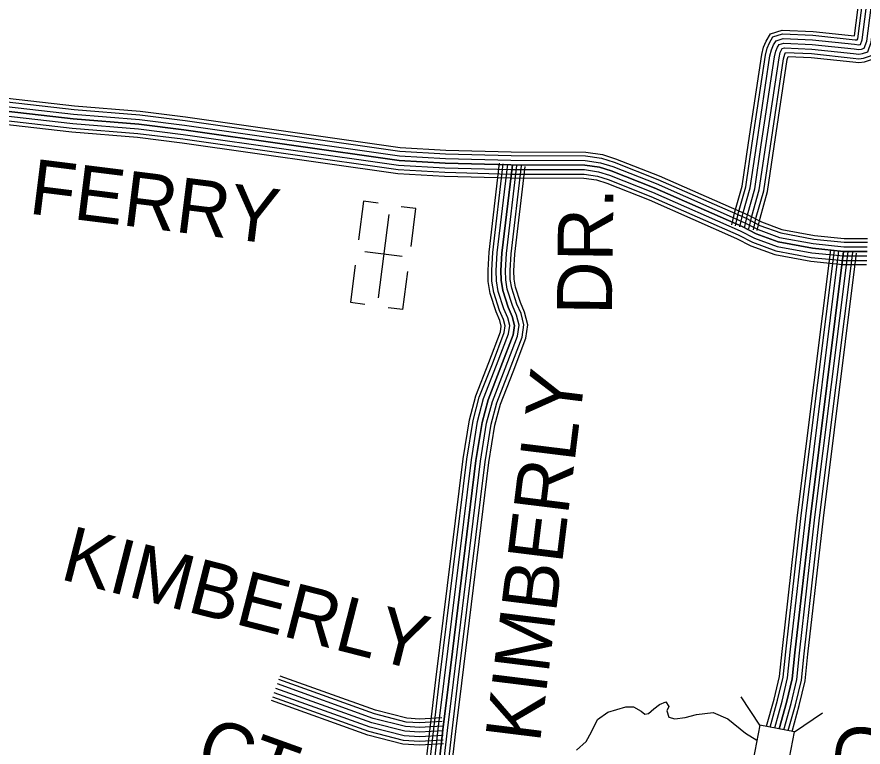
# Model space of a CAD drawing. Extents: x 1788175 to 1969470, y 584502 to 738744.
# Drawn here: x 1828747 to 1834430, y 645120 to 650019 of the extents above; entities that cross this region are included whole.
import ezdxf

# ---------------------------------------------------------------- set-up
doc = ezdxf.new("R2010")
doc.units = 0
for name, color, linetype in [('DESIGN - ROW - Right-of-Way and Easement Labels', 7, 'Continuous'), ('DESIGN - TRANSPORTATION - Text', 7, 'Continuous'), ('DESIGN - UTILITIES - Cable (Underground) with Text', 7, 'Continuous'), ('SURVEY - CONTOURS - Index with Text', 7, 'Continuous'), ('SURVEY - DRAINAGE - Storm Sewer', 7, 'Continuous'), ('SURVEY - TRANSPORTATION - Roads', 7, 'Continuous')]:
    doc.layers.add(name, color=color, linetype=linetype)

msp = doc.modelspace()

# ---------------------------------------------------------------- linework, layer by layer
at = {"layer": 'DESIGN - TRANSPORTATION - Text'}
msp.add_lwpolyline([(1832504, 645098), (1832569.2, 645156.9), (1832606.3, 645221.4), (1832647.2, 645304), (1832714.5, 645352.9), (1832835.8, 645390.6), (1832887.8, 645389.3), (1832940, 645360), (1832964.3, 645340.4), (1832988.2, 645344.7), (1833023.7, 645375.2), (1833063.3, 645405.7), (1833105, 645424.3), (1833125.4, 645392.6), (1833111.8, 645362.4), (1833124.3, 645320.6), (1833166.4, 645309.2), (1833234.1, 645318.1), (1833311.8, 645339.2), (1833423.4, 645350.8), (1833521.8, 645308.2), (1833638.9, 645213.8), (1833716.4, 645165.6)], dxfattribs=at)
at = {"layer": 'DESIGN - UTILITIES - Cable (Underground) with Text'}
for p, q in [((1831073.7, 648782.3), (1831040.4, 648523.5)), ((1831172.5, 648769.5), (1831074.3, 648782.2)), ((1831426.6, 648732.9), (1831327.7, 648745.6)), ((1831393.8, 648478.3), (1831426.5, 648732.9)), ((1831334.7, 648410.9), (1831083.2, 648443.2)), ((1831018.7, 648354), (1830986.6, 648104.6)), ((1831339.5, 648055.3), (1831372.4, 648311.3)), ((1830986.8, 648104.6), (1831084.2, 648092.1)), ((1831339.3, 648055.3), (1831240.6, 648068))]:
    msp.add_line(p, q, dxfattribs=at)
msp.add_lwpolyline([(1831244.5, 648692.4), (1831172.8, 648133.9)], dxfattribs=at)
at = {"layer": 'SURVEY - CONTOURS - Index with Text'}
for points in [[(1833548.3, 648623.4), (1833568.4, 648712.1), (1833617.2, 648883.6), (1833660.5, 649174.6), (1833749.5, 649767.8), (1833761.5, 649816.1), (1833778.1, 649856.3), (1833808, 649905.6), (1833885.6, 649931.1), (1834093.9, 649920.8), (1834371.3, 649891.2), (1834619.1, 651814.9), (1834703.9, 652517.5)], [(1833572.5, 648617.9), (1833592.3, 648706), (1833641.4, 648878.4), (1833685, 649171), (1833773.8, 649762.9), (1833785.1, 649808.4), (1833800.3, 649845.2), (1833824.4, 649885), (1833888.9, 649906.2), (1834092, 649896.1), (1834375.9, 649865.9), (1834390.9, 649864.2), (1834393.7, 649872), (1834643.6, 651811.8), (1834728.4, 652514.5)], [(1833602.7, 648611.1), (1833622.4, 648698.3), (1833671.8, 648871.9), (1833715.6, 649166.4), (1833804.2, 649756.9), (1833814.6, 649798.7), (1833828, 649831.1), (1833845, 649859.1), (1833893.1, 649874.9), (1834089.6, 649865.2), (1834372.5, 649835.1), (1834400.9, 649831.9), (1834412, 649833.3), (1834412.8, 649833.6), (1834424, 649864.7), (1834674.3, 651808), (1834759.2, 652510.8)], [(1833632.9, 648604.3), (1833652.4, 648690.7), (1833702.1, 648865.3), (1833746.3, 649161.8), (1833834.6, 649750.8), (1833844.1, 649788.9), (1833855.7, 649817.1), (1833865.5, 649833.2), (1833897.3, 649843.7), (1834087.2, 649834.3), (1834369.2, 649804.2), (1834401.1, 649800.7), (1834419.1, 649802.9), (1834437, 649809.2), (1834454.3, 649857.4), (1834705.1, 651804.2), (1834790, 652507.1)], [(1833632.9, 648604.3), (1833652.4, 648690.7), (1833702.1, 648865.3), (1833746.3, 649161.8), (1833834.6, 649750.8), (1833844.1, 649788.9), (1833855.7, 649817.1), (1833865.5, 649833.2), (1833897.3, 649843.7), (1834087.2, 649834.3), (1834369.2, 649804.2), (1834401.1, 649800.7), (1834419.1, 649802.9), (1834437, 649809.2), (1834454.3, 649857.4), (1834705.1, 651804.2), (1834790, 652507.1)], [(1833663.2, 648597.5), (1833682.5, 648683), (1833732.5, 648858.8), (1833776.9, 649157.2), (1833865.1, 649744.8), (1833873.7, 649779.2), (1833883.5, 649803.1), (1833886.1, 649807.3), (1833901.6, 649812.4), (1834084.8, 649803.4), (1834365.8, 649773.4), (1834401.4, 649769.5), (1834426.2, 649772.6), (1834461.2, 649784.8), (1834484.7, 649850.1), (1834735.9, 651800.3), (1834820.8, 652503.4)], [(1833693.4, 648590.6), (1833712.5, 648675.4), (1833762.9, 648852.2), (1833807.6, 649152.6), (1833895.5, 649738.7), (1833903.2, 649769.5), (1833908, 649781.1), (1834082.4, 649772.5), (1834362.4, 649742.6), (1834401.6, 649738.3), (1834433.3, 649742.2), (1834485.3, 649760.4), (1834515, 649842.8), (1834766.6, 651796.5), (1834851.5, 652499.6)], [(1833718.5, 648585), (1833737.5, 648669), (1833788.1, 648846.8), (1833833, 649148.8), (1833920.8, 649733.7), (1833925.9, 649754.4), (1834080.4, 649746.8), (1834359.7, 649717), (1834401.8, 649712.4), (1834439.2, 649717.1), (1834505.4, 649740.1), (1834540.1, 649836.7), (1834792.1, 651793.3), (1834877.1, 652496.6)], [(1823307.3, 649994.4), (1824064.8, 649891.9), (1824637.7, 649808.2), (1825512.8, 649726.7), (1827008.3, 649639.5), (1827524, 649580.5), (1829131, 649397.1), (1829573.1, 649361.2), (1829877, 649323.2), (1831319.4, 649117.7), (1831625.6, 649100.2), (1832065.4, 649088.4), (1832566.5, 649087.4), (1832673.9, 649071.3), (1832758.8, 649044.3), (1833050.9, 648929.1), (1833644.2, 648668.2), (1833736.9, 648620.5), (1833876.8, 648569.7), (1834099.5, 648528.3), (1834301.7, 648507.8), (1834458.8, 648508)], [(1823311.4, 650018.8), (1824068.2, 649916.4), (1824640.7, 649832.7), (1825514.7, 649751.3), (1827010.5, 649664.1), (1827526.8, 649605), (1829133.4, 649421.7), (1829575.6, 649385.8), (1829880.3, 649347.7), (1831321.9, 649142.3), (1831626.7, 649124.9), (1832065.8, 649113.1), (1832568.3, 649112.1), (1832679.5, 649095.5), (1832767.1, 649067.6), (1833060.4, 648952), (1833654.8, 648690.5), (1833746.8, 648643.2), (1833883.3, 648593.6), (1834103, 648552.8), (1834302.9, 648532.5), (1834459.8, 648532.7)], [(1823302.3, 649963.8), (1824060.5, 649861.2), (1824634.1, 649777.4), (1825510.5, 649695.8), (1827005.7, 649608.6), (1827520.5, 649549.7), (1829128, 649366.2), (1829569.9, 649330.4), (1829872.9, 649292.5), (1831316.3, 649086.8), (1831624.3, 649069.3), (1832065, 649057.4), (1832564.1, 649056.4), (1832666.9, 649041), (1832748.4, 649015.1), (1833039, 648900.5), (1833630.8, 648640.2), (1833724.4, 648592), (1833868.6, 648539.7), (1834095, 648497.6), (1834300.2, 648476.8), (1834457.6, 648477)], [(1823292.5, 649902.6), (1824051.8, 649799.8), (1824626.7, 649715.8), (1825505.8, 649633.9), (1827000.3, 649546.8), (1827513.5, 649488.1), (1829121.9, 649304.5), (1829563.6, 649268.7), (1829864.7, 649231), (1831310.2, 649025.1), (1831621.7, 649007.3), (1832064.1, 648995.4), (1832559.5, 648994.4), (1832652.8, 648980.4), (1832727.6, 648956.6), (1833015.1, 648843.3), (1833604.1, 648584.2), (1833699.5, 648535.1), (1833852.3, 648479.6), (1834086.2, 648436.2), (1834297.1, 648414.8), (1834455.1, 648415)], [(1823296.7, 649933.3), (1824056.2, 649830.5), (1824630.4, 649746.6), (1825508.1, 649664.8), (1827003, 649577.7), (1827517, 649518.9), (1829124.9, 649335.4), (1829566.7, 649299.5), (1829868.8, 649261.7), (1831313.3, 649056), (1831623, 649038.3), (1832064.5, 649026.4), (1832561.8, 649025.4), (1832659.8, 649010.7), (1832738, 648985.8), (1833027.1, 648871.9), (1833617.5, 648612.2), (1833712, 648563.6), (1833860.4, 648509.6), (1834090.6, 648466.9), (1834298.6, 648445.8), (1834456.4, 648446)], [(1834456.4, 648446), (1834298.6, 648445.8), (1834090.6, 648466.9), (1833860.4, 648509.6), (1833712, 648563.6), (1833617.5, 648612.2), (1833027.1, 648871.9), (1832738, 648985.8), (1832659.8, 649010.7), (1832561.8, 649025.4), (1832064.5, 649026.4), (1831623, 649038.3), (1831313.3, 649056), (1829868.8, 649261.7), (1829566.7, 649299.5), (1829124.9, 649335.4), (1827517, 649518.9), (1827003, 649577.7), (1825508.1, 649664.8), (1824630.4, 649746.6), (1824056.2, 649830.5), (1823298.3, 649933.1)], [(1823282.8, 649846.6), (1824043.9, 649743.7), (1824620, 649659.5), (1825501.5, 649577.4), (1826995.5, 649490.3), (1827507, 649431.7), (1829116.4, 649248), (1829557.8, 649212.3), (1829857.1, 649174.8), (1831304.6, 648968.6), (1831619.4, 648950.6), (1832063.2, 648938.7), (1832555.2, 648937.7), (1832639.9, 648925), (1832708.6, 648903.1), (1832993.3, 648790.9), (1833579.7, 648533), (1833676.8, 648483), (1833837.3, 648424.7), (1834078.2, 648380), (1834294.2, 648358.1), (1834452.9, 648358.3)], [(1823288.3, 649871.8), (1824047.5, 649769.2), (1824623, 649685), (1825503.4, 649603), (1826997.7, 649515.9), (1827510, 649457.3), (1829118.9, 649273.6), (1829560.4, 649237.8), (1829860.6, 649200.3), (1831307.1, 648994.2), (1831620.4, 648976.3), (1832063.6, 648964.4), (1832557.1, 648963.4), (1832645.8, 648950.1), (1832717.2, 648927.4), (1833003.2, 648814.7), (1833590.8, 648556.2), (1833687.1, 648506.6), (1833844.1, 648449.6), (1834081.8, 648405.4), (1834295.5, 648383.8), (1834453.9, 648384)], [(1833781.1, 645259.1), (1833831.9, 645441.3), (1833868.1, 645592.6), (1833885.3, 645761.6), (1833989.6, 646675.6), (1834212.2, 648456.6)], [(1833805.4, 645254.3), (1833855.8, 645435.1), (1833892.5, 645588.5), (1833909.9, 645758.9), (1834014.1, 646672.7), (1834236.7, 648453.5)], [(1833835.9, 645248.3), (1833885.8, 645427.4), (1833923.1, 645583.3), (1833940.7, 645755.6), (1834044.9, 646669), (1834267.5, 648449.7)], [(1833866.4, 645242.3), (1833915.8, 645419.6), (1833953.8, 645578.1), (1833971.5, 645752.2), (1834075.7, 646665.3), (1834298.2, 648445.8)], [(1834298.2, 648445.8), (1834075.7, 646665.3), (1833971.5, 645752.2), (1833953.8, 645578.1), (1833915.8, 645419.6), (1833866.4, 645242.3)], [(1833896.9, 645236.3), (1833945.9, 645411.8), (1833984.4, 645572.9), (1834002.3, 645748.9), (1834106.5, 646661.7), (1834329, 648442)], [(1833927.4, 645230.3), (1833975.9, 645404.1), (1834015, 645567.7), (1834033.1, 645745.6), (1834137.3, 646658), (1834359.7, 648438.1)], [(1833952.7, 645225.3), (1834000.8, 645397.6), (1834040.4, 645563.3), (1834058.7, 645742.8), (1834162.8, 646654.9), (1834385.3, 648434.9)]]:
    msp.add_lwpolyline(points, dxfattribs=at)
at = {"layer": 'SURVEY - DRAINAGE - Storm Sewer'}
for p, q in [((1833736.5, 645267.8), (1833609.9, 645456.4)), ((1833969.6, 645221.9), (1834158.2, 645348.5))]:
    msp.add_line(p, q, dxfattribs=at)
msp.add_lwpolyline([(1833736.5, 645267.8), (1833690.6, 645034.7), (1833923.8, 644988.8), (1833969.6, 645221.9)], close=True, dxfattribs=at)
at = {"layer": 'SURVEY - TRANSPORTATION - Roads'}
for points in [[(1831260.9, 643965.3), (1831393.9, 644448.7), (1831471.7, 644807.1), (1831521.5, 645245.7), (1831561.4, 645570.5), (1831744.3, 647054), (1831785.9, 647316.4), (1831828.4, 647476), (1831917, 647701.2), (1831994.6, 647906.8), (1832000, 647944.8), (1831991.1, 647981.1), (1831965.6, 648039.6), (1831924.8, 648163.4), (1831911.9, 648244.4), (1831910.9, 648319.6), (1831917.7, 648441.3), (1831988.2, 649036.6)], [(1831284.8, 643958.8), (1831417.9, 644442.8), (1831496.1, 644803.1), (1831546.1, 645242.8), (1831585.9, 645567.5), (1831768.8, 647050.6), (1831810.2, 647311.2), (1831851.9, 647468.3), (1831940.1, 647692.3), (1832018.7, 647900.6), (1832025.2, 647946), (1832014.6, 647989), (1831988.8, 648048.4), (1831948.9, 648169.3), (1831936.6, 648246.5), (1831935.6, 648319.1), (1831942.4, 648439.2), (1832012.8, 649033.7)], [(1831314.6, 643950.6), (1831448, 644435.4), (1831526.7, 644798), (1831576.8, 645239.1), (1831616.7, 645563.7), (1831799.5, 647046.2), (1831840.5, 647304.8), (1831881.4, 647458.6), (1831969, 647681.2), (1832048.9, 647892.8), (1832056.7, 647947.6), (1832044, 647999), (1832017.8, 648059.5), (1831979.1, 648176.6), (1831967.5, 648249.1), (1831966.7, 648318.4), (1831973.3, 648436.5), (1832043.6, 649030)], [(1832074.4, 649026.4), (1832004.2, 648433.8), (1831997.7, 648317.8), (1831998.5, 648251.8), (1832009.4, 648184), (1832046.8, 648070.5), (1832073.5, 648008.9), (1832088.2, 647949.2), (1832079.1, 647885.1), (1831997.9, 647670), (1831910.9, 647448.9), (1831870.9, 647298.4), (1831830.2, 647041.9), (1831647.4, 645559.9), (1831607.6, 645235.5), (1831557.4, 644793), (1831478.1, 644428), (1831344.5, 643942.3)], [(1831344.5, 643942.3), (1831478.1, 644428), (1831557.4, 644793), (1831607.6, 645235.5), (1831647.4, 645559.9), (1831830.2, 647041.9), (1831870.9, 647298.4), (1831910.9, 647448.9), (1831997.9, 647670), (1832079.1, 647885.1), (1832088.2, 647949.2), (1832073.5, 648008.9), (1832046.8, 648070.5), (1832009.4, 648184), (1831998.5, 648251.8), (1831997.7, 648317.8), (1832004.2, 648433.8), (1832074.4, 649026.4)], [(1831374.4, 643934.1), (1831508.3, 644420.6), (1831588, 644787.9), (1831638.4, 645231.9), (1831678.2, 645556.2), (1831860.9, 647037.6), (1831901.3, 647292), (1831940.4, 647439.2), (1832026.9, 647658.9), (1832109.3, 647877.3), (1832119.8, 647950.7), (1832103, 648018.9), (1832075.8, 648081.6), (1832039.6, 648191.3), (1832029.5, 648254.5), (1832028.7, 648317.1), (1832035.1, 648431.1), (1832105.1, 649022.8)], [(1831404.3, 643925.9), (1831538.4, 644413.2), (1831618.6, 644782.9), (1831669.2, 645228.2), (1831709, 645552.4), (1831891.6, 647033.3), (1831931.6, 647285.5), (1831969.9, 647429.5), (1832055.8, 647647.7), (1832139.5, 647869.5), (1832151.3, 647952.3), (1832132.5, 648028.8), (1832104.8, 648092.6), (1832069.8, 648198.7), (1832060.4, 648257.1), (1832059.7, 648316.4), (1832066, 648428.4), (1832135.9, 649019.1)], [(1831429.1, 643919.1), (1831563.3, 644407.1), (1831644, 644778.7), (1831694.7, 645225.2), (1831734.5, 645549.2), (1831917.1, 647029.7), (1831956.8, 647280.2), (1831994.4, 647421.5), (1832079.8, 647638.5), (1832164.5, 647863.1), (1832177.5, 647953.6), (1832156.9, 648037.1), (1832128.8, 648101.8), (1832094.9, 648204.8), (1832086.1, 648259.3), (1832085.4, 648315.9), (1832091.6, 648426.2), (1832161.5, 649016.1)], [(1831603.2, 645290.5), (1831450.3, 645281.4), (1831362, 645287.4), (1831147.9, 645342.2), (1830506.7, 645572.1)], [(1831601.6, 645316.2), (1831450.4, 645307.2), (1831366.1, 645312.9), (1831155.5, 645366.8), (1830515.3, 645596.3)], [(1831606.8, 645228.6), (1831450.1, 645219.3), (1831352.1, 645226), (1831129.7, 645282.8), (1830485.7, 645513.8)], [(1831606.8, 645228.6), (1831450.1, 645219.3), (1831352.1, 645226), (1831129.7, 645282.8), (1830485.7, 645513.8)], [(1831605, 645259.6), (1831450.2, 645250.4), (1831357.1, 645256.7), (1831138.8, 645312.5), (1830496.2, 645543)], [(1831610.5, 645166.7), (1831449.8, 645157.2), (1831342.3, 645164.5), (1831111.6, 645223.5), (1830464.8, 645455.4)], [(1831608.7, 645197.7), (1831449.9, 645188.3), (1831347.2, 645195.2), (1831120.6, 645253.2), (1830475.3, 645484.6)], [(1831612, 645142.1), (1831449.7, 645132.4), (1831338.3, 645140), (1831104.3, 645199.8), (1830456.5, 645432.1)]]:
    msp.add_lwpolyline(points, dxfattribs=at)

# ---------------------------------------------------------------- texts
at = {"layer": 'DESIGN - ROW - Right-of-Way and Easement Labels'}
for s, rotation, p in [('FERRY', 352.8695, (1828819.9, 648700.6)), ('DR.', 89.2469, (1832742.6, 648018.6)), ('KIMBERLY', 82.9685, (1832259.2, 645143.2)), ('KIMBERLY', 345.6559, (1829028.7, 646248.6)), ('CT.', 340.2719, (1829928.7, 644983.7)), ('UNDERWOOD', 83.2077, (1834239.3, 641924.8))]:
    msp.add_text(s, height=370, rotation=rotation, dxfattribs=at).set_placement(p)

doc.saveas('drawing.dxf')
